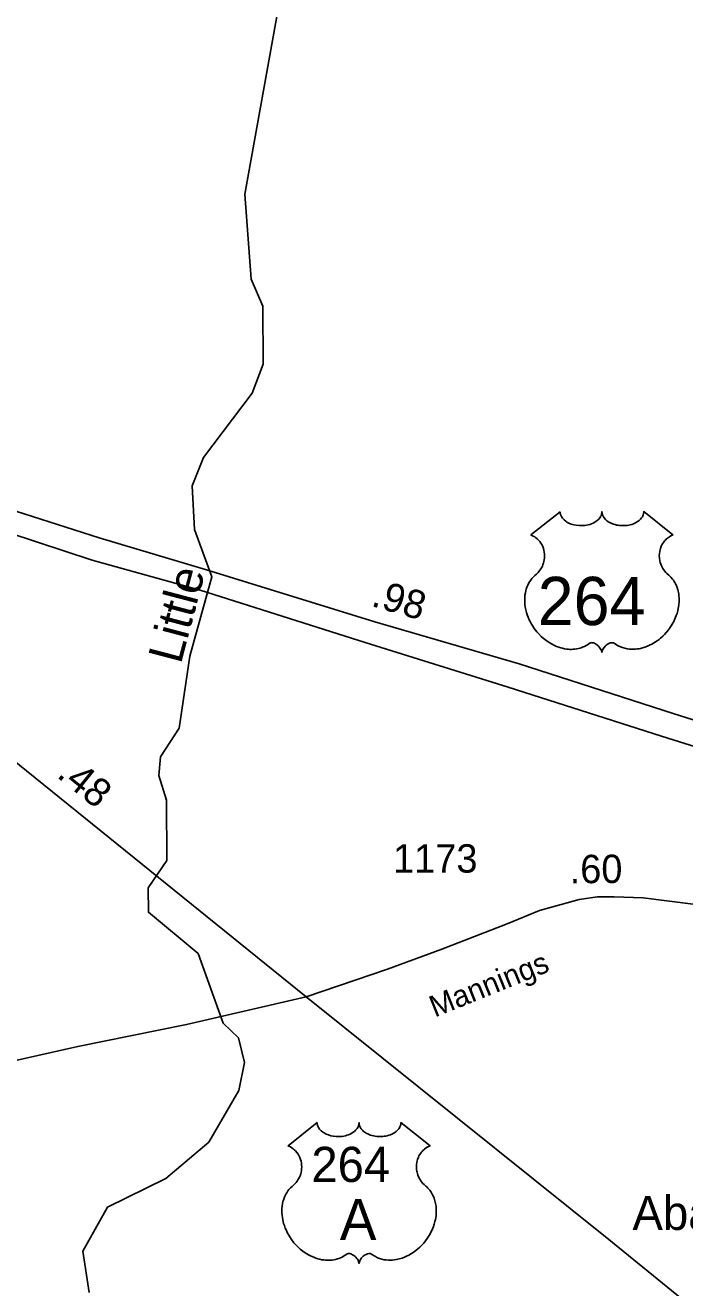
# Model space of a CAD drawing. Extents: x 2220236 to 2384410, y 720751 to 894131.
# Drawn here: x 2225871 to 2228773, y 748649 to 754209 of the extents above; entities that cross this region are included whole.
import ezdxf

# ---------------------------------------------------------------- set-up
doc = ezdxf.new("R2010")
doc.units = 0
for name, color, linetype in [('Exist Hydrographic Creek Single Shore', 7, 'Continuous'), ('Exist Hydrographic Creek Single Shore Label', 7, 'Continuous'), ('Exist Road Non-System Type 51', 7, 'Continuous'), ('Exist Road Primary US Attributed', 7, 'Continuous'), ('Exist Road Primary US Divided Attributed', 7, 'Continuous'), ('Exist Road Primary US Mileage Hundredths English Label', 7, 'Continuous'), ('Exist Road Primary US Shield CELL', 7, 'Continuous'), ('Exist Road Primary US Shield Number Label', 7, 'Continuous'), ('Exist Road Secondary Mileage Hundredths English Label', 7, 'Continuous'), ('Exist Road Secondary Type 51 Attributed', 7, 'Continuous'), ('Exist Road Secondary Type 51 Label', 7, 'Continuous'), ('Exist Road Secondary Type 51 Number Label', 7, 'Continuous'), ('Exist Survey Geodetic Marker Label', 7, 'Continuous')]:
    doc.layers.add(name, color=color, linetype=linetype)

msp = doc.modelspace()

# ---------------------------------------------------------------- linework, layer by layer
at = {"layer": 'Exist Hydrographic Creek Single Shore'}
msp.add_lwpolyline([(2226152.3, 748628.6), (2226125.4, 748809.5), (2226232.5, 749004.1), (2226489.4, 749130), (2226679.5, 749290.2), (2226811.4, 749517), (2226835.4, 749641.2), (2226809.5, 749750), (2226742.5, 749813.7), (2226631.5, 750121), (2226413.4, 750302.6), (2226412.3, 750410.8), (2226494.4, 750530.5), (2226492.5, 750796.3), (2226458.5, 750905.2), (2226466.5, 750987), (2226548.5, 751113.3), (2226595.5, 751430.5), (2226692.5, 751779.5), (2226616.4, 751987.7), (2226606.5, 752181.4), (2226655.5, 752305.1), (2226869.4, 752589.3), (2226918.4, 752716.2), (2226916.6, 752972.2), (2226865.5, 753091.3), (2226837.4, 753465.8), (2226988.6, 754305.7)], dxfattribs=at)
at = {"layer": 'Exist Road Non-System Type 51'}
msp.add_lwpolyline([(2225310.9, 749612.3), (2225418.4, 749619.2), (2225583.4, 749623.9), (2225809.8, 749645.2), (2226102.3, 749711.2), (2226581, 749808), (2227107.2, 749930.1)], dxfattribs=at)
at = {"layer": 'Exist Road Primary US Attributed'}
for points in [[(2225133.1, 751533.6), (2225266.8, 751415.3), (2225410.2, 751296.9), (2225553.6, 751185.7), (2227107.2, 749930.1)], [(2227107.2, 749930.1), (2228438.7, 748861.3), (2229060.6, 748354.3), (2229254.5, 748151.2), (2229416.3, 747982.8), (2229595.3, 747789.2), (2229880.6, 747487.3), (2230154.9, 747207.2)]]:
    msp.add_lwpolyline(points, dxfattribs=at)
at = {"layer": 'Exist Road Primary US Divided Attributed'}
for points in [[(2230227, 750711.3), (2229673, 750876.7), (2228722.4, 751178.3), (2228044.2, 751397.2), (2227410, 751581.5), (2226669.3, 751810.5), (2226196.2, 751951.4), (2225719, 752104), (2225266.7, 752256.5)], [(2225264.1, 752147.5), (2225678.4, 752013.1), (2226165.3, 751854), (2226641.4, 751721.1), (2227366.5, 751491), (2227996.2, 751293.3), (2228671, 751078.9), (2229637.3, 750773.9), (2230221.8, 750599.7)]]:
    msp.add_lwpolyline(points, dxfattribs=at)
at = {"layer": 'Exist Road Primary US Shield CELL'}
for points in [[(2228225, 752066.7), (2228225.3, 752061.4), (2228226.6, 752055.1), (2228227.6, 752051.8), (2228230.6, 752045.6), (2228235.4, 752038.2), (2228242.2, 752031), (2228249.9, 752024.7), (2228255.1, 752021.3), (2228263.8, 752016.6), (2228273.8, 752012.4), (2228284.9, 752009.2), (2228296.2, 752007), (2228308.6, 752005.6), (2228320.8, 752005.4), (2228334, 752006.3), (2228348.6, 752009.2), (2228355.4, 752010.9), (2228362.9, 752013.5), (2228369.9, 752016.4), (2228377.5, 752020.5), (2228383.7, 752024.4), (2228388.5, 752027.9), (2228395.3, 752034.5), (2228400.8, 752041.2), (2228403, 752045), (2228405, 752048.7), (2228407.7, 752056.4), (2228408.5, 752059.8), (2228409, 752067), (2228409.5, 752061), (2228410.1, 752057.3), (2228411.1, 752053.6), (2228412.6, 752049.7), (2228415.3, 752044.3), (2228418.3, 752039.7), (2228424.1, 752032.9), (2228427.7, 752029.6), (2228430.9, 752026.9), (2228439.6, 752020.9), (2228449.9, 752015.8), (2228454.9, 752013.6), (2228460, 752011.7), (2228466.6, 752009.8), (2228473.3, 752008.2), (2228480, 752007), (2228486.9, 752006), (2228493.8, 752005.5), (2228499.5, 752005.4), (2228506.5, 752005.4), (2228513, 752005.8), (2228519.6, 752006.6), (2228526.9, 752007.8), (2228532.7, 752009.1), (2228540.5, 752011.1), (2228547.5, 752013.6), (2228553.6, 752016.3), (2228561.6, 752020.5), (2228568, 752024.5), (2228572.8, 752028.3), (2228578.4, 752033.5), (2228583.7, 752039.6), (2228586.8, 752044.1), (2228589, 752048.7), (2228591.1, 752053.6), (2228592.3, 752058.8), (2228592.9, 752063.3), (2228593, 752067.1), (2228721.6, 751964.6), (2228718.6, 751963.5), (2228711.6, 751960.1), (2228706.1, 751956.8), (2228697.2, 751950.6), (2228693.4, 751947.2), (2228689.6, 751943.6), (2228686.1, 751939.8), (2228683.1, 751936.2), (2228679.3, 751931), (2228676, 751925.9), (2228672.7, 751920.2), (2228670.3, 751915.2), (2228666.4, 751904.9), (2228664.5, 751898.4), (2228663.3, 751892.8), (2228661.8, 751881.3), (2228661.4, 751875.9), (2228661.4, 751870.5), (2228661.7, 751864.8), (2228662.2, 751859.3), (2228663.2, 751853.6), (2228664.1, 751848.6), (2228665.7, 751842.4), (2228668, 751835.3), (2228670.8, 751828.4), (2228676.7, 751817.2), (2228684.2, 751805.8), (2228689.6, 751799.4), (2228694.9, 751794), (2228702.9, 751787.3), (2228707.2, 751783.5), (2228712.1, 751778.5), (2228720.2, 751769.2), (2228723.4, 751764.8), (2228726.7, 751759.8), (2228729.8, 751754.8), (2228732.8, 751749.3), (2228735.2, 751744.5), (2228739.8, 751733.5), (2228743.1, 751722.8), (2228744.6, 751717.1), (2228747, 751704.5), (2228747.9, 751698.3), (2228748.9, 751686), (2228748.9, 751671.1), (2228747.8, 751657), (2228745.1, 751640.5), (2228742.9, 751630.6), (2228739.5, 751619.1), (2228736.3, 751609.2), (2228730.4, 751594.5), (2228725.2, 751583.9), (2228718.4, 751571.4), (2228713.8, 751563.9), (2228708.4, 751555.8), (2228701.6, 751546.5), (2228693.7, 751536.7), (2228684.2, 751526.3), (2228676.6, 751518.6), (2228666.5, 751509.6), (2228660.5, 751504.6), (2228651.8, 751498.1), (2228640, 751490.2), (2228628.3, 751483.4), (2228618.3, 751478.3), (2228609.5, 751474.5), (2228598.1, 751470.2), (2228579.1, 751464.9), (2228572.2, 751463.5), (2228564, 751462.3), (2228556.3, 751461.5), (2228548.9, 751461.1), (2228538.9, 751461.1), (2228528.9, 751461.8), (2228519.5, 751463.2), (2228509.7, 751465.2), (2228499.5, 751468.3), (2228490.2, 751471.9), (2228480.7, 751476.6), (2228464.8, 751486.6), (2228460.2, 751489), (2228457.7, 751489.7), (2228451.5, 751490), (2228445.7, 751488.8), (2228439.8, 751486.4), (2228436.2, 751484.5), (2228431.5, 751481.4), (2228427.8, 751478.5), (2228423.4, 751474.4), (2228420.4, 751470.9), (2228418.1, 751468.1), (2228413.6, 751461.1), (2228412, 751457.7), (2228410.3, 751453.4), (2228408.9, 751447), (2228406.8, 751455.1), (2228404.5, 751460.4), (2228401.8, 751464.9), (2228398.9, 751469), (2228394.4, 751474.1), (2228390.4, 751478), (2228385.5, 751482), (2228380.4, 751485.1), (2228376.2, 751487.2), (2228372.4, 751488.6), (2228367.8, 751489.8), (2228364, 751490.1), (2228360.9, 751490), (2228356.6, 751489), (2228350.8, 751484.8), (2228345.3, 751481), (2228339.3, 751477.3), (2228332.1, 751473.5), (2228326.9, 751471.1), (2228320.7, 751468.7), (2228313.4, 751466.2), (2228305.5, 751464.2), (2228297.4, 751462.6), (2228290.2, 751461.4), (2228282.6, 751460.8), (2228275.6, 751460.5), (2228268.4, 751460.6), (2228261.7, 751461.1), (2228253.8, 751461.8), (2228244.1, 751463.3), (2228236.1, 751465.1), (2228227.6, 751467.4), (2228218.8, 751470.1), (2228209.5, 751473.7), (2228197.8, 751478.8), (2228189.7, 751482.9), (2228176.8, 751490.3), (2228161.8, 751500.7), (2228150.4, 751509.9), (2228142.1, 751517.4), (2228129.9, 751529.9), (2228122.7, 751538), (2228111.4, 751552.6), (2228104.2, 751563.2), (2228099.6, 751570.9), (2228092.7, 751583.4), (2228089, 751591.2), (2228084.1, 751602.6), (2228080.3, 751613), (2228077.1, 751622.9), (2228075.4, 751629.2), (2228072.9, 751640.2), (2228071.5, 751648.1), (2228070, 751658.8), (2228069.2, 751670.1), (2228069.1, 751680.5), (2228069.3, 751689.2), (2228070.3, 751699.3), (2228072, 751710), (2228074.1, 751719.2), (2228075.9, 751725.8), (2228078.7, 751733.9), (2228082.3, 751742.7), (2228086.5, 751751.3), (2228090.6, 751758.3), (2228095.7, 751765.9), (2228100.7, 751772.4), (2228107.3, 751779.5), (2228114.1, 751786.1), (2228120.4, 751791.1), (2228127.8, 751798.4), (2228131.7, 751802.8), (2228136.4, 751809), (2228140.1, 751814.7), (2228143, 751819.8), (2228147, 751827.3), (2228149.3, 751832.9), (2228152.3, 751841.6), (2228153.8, 751847.7), (2228155.3, 751855.5), (2228156.3, 751862.9), (2228156.6, 751872.1), (2228156.4, 751879.7), (2228155.4, 751888.6), (2228153.8, 751897.1), (2228151.7, 751904.5), (2228148.6, 751913), (2228145.6, 751919.3), (2228140.7, 751927.7), (2228135.2, 751935.5), (2228129.6, 751941.9), (2228123.9, 751947.6), (2228118.4, 751951.9), (2228113.2, 751955.6), (2228106.7, 751959.5), (2228100.4, 751962.7), (2228096.4, 751964.2)], [(2227156.2, 749376.1), (2227156.5, 749370.7), (2227157.8, 749364.4), (2227158.8, 749361.2), (2227161.8, 749354.9), (2227166.6, 749347.6), (2227173.4, 749340.3), (2227181.1, 749334), (2227186.3, 749330.7), (2227195, 749326), (2227205, 749321.8), (2227216.1, 749318.6), (2227227.4, 749316.3), (2227239.8, 749315), (2227252, 749314.7), (2227265.2, 749315.7), (2227279.8, 749318.5), (2227286.5, 749320.3), (2227294.1, 749322.9), (2227301, 749325.8), (2227308.7, 749329.9), (2227314.9, 749333.8), (2227319.7, 749337.3), (2227326.5, 749343.8), (2227332, 749350.6), (2227334.2, 749354.4), (2227336.2, 749358.1), (2227338.9, 749365.8), (2227339.7, 749369.2), (2227340.2, 749376.3), (2227340.7, 749370.4), (2227341.3, 749366.6), (2227342.3, 749363), (2227343.8, 749359.1), (2227346.5, 749353.6), (2227349.5, 749349.1), (2227355.3, 749342.3), (2227358.8, 749339), (2227362.1, 749336.3), (2227370.8, 749330.3), (2227381.1, 749325.1), (2227386.1, 749322.9), (2227391.2, 749321.1), (2227397.8, 749319.1), (2227404.5, 749317.5), (2227411.2, 749316.4), (2227418, 749315.4), (2227425, 749314.9), (2227430.7, 749314.7), (2227437.7, 749314.8), (2227444.2, 749315.2), (2227450.8, 749316), (2227458.1, 749317.2), (2227463.9, 749318.5), (2227471.7, 749320.5), (2227478.7, 749323), (2227484.8, 749325.7), (2227492.8, 749329.9), (2227499.2, 749333.9), (2227503.9, 749337.7), (2227509.6, 749342.9), (2227514.9, 749349), (2227518, 749353.5), (2227520.2, 749358.1), (2227522.2, 749363), (2227523.5, 749368.2), (2227524.1, 749372.6), (2227524.2, 749376.5), (2227652.8, 749274), (2227649.8, 749272.9), (2227642.8, 749269.4), (2227637.3, 749266.2), (2227628.4, 749259.9), (2227624.6, 749256.5), (2227620.8, 749253), (2227617.3, 749249.2), (2227614.3, 749245.6), (2227610.5, 749240.4), (2227607.2, 749235.3), (2227603.9, 749229.6), (2227601.5, 749224.6), (2227597.6, 749214.3), (2227595.7, 749207.7), (2227594.5, 749202.2), (2227593, 749190.7), (2227592.6, 749185.3), (2227592.6, 749179.9), (2227592.9, 749174.2), (2227593.4, 749168.7), (2227594.4, 749163), (2227595.3, 749158), (2227596.9, 749151.8), (2227599.2, 749144.7), (2227602, 749137.8), (2227607.9, 749126.6), (2227615.4, 749115.2), (2227620.8, 749108.8), (2227626.1, 749103.3), (2227634.1, 749096.7), (2227638.4, 749092.9), (2227643.3, 749087.9), (2227651.4, 749078.6), (2227654.6, 749074.2), (2227657.9, 749069.2), (2227661, 749064.1), (2227664, 749058.7), (2227666.4, 749053.9), (2227670.9, 749042.9), (2227674.3, 749032.1), (2227675.8, 749026.5), (2227678.2, 749013.9), (2227679.1, 749007.7), (2227680.1, 748995.4), (2227680.1, 748980.5), (2227679, 748966.3), (2227676.3, 748949.8), (2227674.1, 748940), (2227670.7, 748928.5), (2227667.5, 748918.5), (2227661.6, 748903.9), (2227656.4, 748893.2), (2227649.6, 748880.8), (2227645, 748873.3), (2227639.6, 748865.2), (2227632.8, 748855.9), (2227624.9, 748846), (2227615.4, 748835.6), (2227607.8, 748828), (2227597.7, 748819), (2227591.7, 748814), (2227583, 748807.4), (2227571.2, 748799.5), (2227559.5, 748792.8), (2227549.5, 748787.7), (2227540.7, 748783.9), (2227529.3, 748779.6), (2227510.3, 748774.3), (2227503.4, 748772.9), (2227495.2, 748771.7), (2227487.5, 748770.9), (2227480.1, 748770.4), (2227470.1, 748770.4), (2227460.1, 748771.2), (2227450.7, 748772.6), (2227440.9, 748774.6), (2227430.7, 748777.7), (2227421.3, 748781.3), (2227411.9, 748785.9), (2227396, 748796), (2227391.4, 748798.4), (2227388.8, 748799.1), (2227382.7, 748799.4), (2227376.9, 748798.2), (2227371, 748795.8), (2227367.4, 748793.9), (2227362.7, 748790.8), (2227359, 748787.9), (2227354.6, 748783.7), (2227351.6, 748780.2), (2227349.3, 748777.5), (2227344.8, 748770.4), (2227343.2, 748767.1), (2227341.5, 748762.8), (2227340.1, 748756.4), (2227338, 748764.4), (2227335.7, 748769.8), (2227332.9, 748774.3), (2227330.1, 748778.3), (2227325.6, 748783.5), (2227321.6, 748787.4), (2227316.7, 748791.3), (2227311.6, 748794.5), (2227307.4, 748796.6), (2227303.6, 748798), (2227299, 748799.2), (2227295.2, 748799.5), (2227292.1, 748799.4), (2227287.8, 748798.4), (2227282, 748794.2), (2227276.5, 748790.4), (2227270.5, 748786.7), (2227263.3, 748782.9), (2227258.1, 748780.5), (2227251.9, 748778), (2227244.6, 748775.6), (2227236.7, 748773.6), (2227228.6, 748772), (2227221.4, 748770.8), (2227213.7, 748770.1), (2227206.8, 748769.9), (2227199.6, 748770), (2227192.9, 748770.5), (2227185, 748771.2), (2227175.3, 748772.6), (2227167.3, 748774.5), (2227158.8, 748776.7), (2227150, 748779.5), (2227140.7, 748783.1), (2227129, 748788.1), (2227120.9, 748792.3), (2227108, 748799.7), (2227093, 748810.1), (2227081.6, 748819.3), (2227073.3, 748826.8), (2227061.1, 748839.3), (2227053.9, 748847.4), (2227042.6, 748862), (2227035.4, 748872.6), (2227030.8, 748880.3), (2227023.9, 748892.8), (2227020.2, 748900.6), (2227015.3, 748912), (2227011.5, 748922.4), (2227008.3, 748932.3), (2227006.6, 748938.6), (2227004.1, 748949.6), (2227002.7, 748957.4), (2227001.2, 748968.2), (2227000.4, 748979.5), (2227000.3, 748989.9), (2227000.5, 748998.6), (2227001.5, 749008.7), (2227003.2, 749019.4), (2227005.3, 749028.6), (2227007.1, 749035.2), (2227009.9, 749043.2), (2227013.5, 749052.1), (2227017.7, 749060.6), (2227021.8, 749067.7), (2227026.9, 749075.3), (2227031.9, 749081.8), (2227038.5, 749088.9), (2227045.3, 749095.4), (2227051.6, 749100.5), (2227059, 749107.8), (2227062.9, 749112.2), (2227067.6, 749118.4), (2227071.3, 749124.1), (2227074.2, 749129.2), (2227078.2, 749136.7), (2227080.5, 749142.3), (2227083.5, 749151), (2227085, 749157.1), (2227086.5, 749164.9), (2227087.5, 749172.3), (2227087.8, 749181.5), (2227087.6, 749189.1), (2227086.6, 749197.9), (2227084.9, 749206.5), (2227082.9, 749213.9), (2227079.7, 749222.4), (2227076.8, 749228.6), (2227071.9, 749237.1), (2227066.4, 749244.9), (2227060.8, 749251.3), (2227055.1, 749257), (2227049.6, 749261.2), (2227044.4, 749265), (2227037.9, 749268.9), (2227031.6, 749272), (2227027.6, 749273.6)]]:
    msp.add_lwpolyline(points, close=True, dxfattribs=at)
at = {"layer": 'Exist Road Secondary Type 51 Attributed'}
msp.add_lwpolyline([(2227107.2, 749930.1), (2227464.8, 750052.7), (2227704.4, 750140.6), (2227992.5, 750252.2), (2228133.6, 750309.8), (2228309.1, 750359.1), (2228389.1, 750369.9), (2228462.9, 750370.4), (2228591, 750365.5), (2228810, 750338.2), (2229042.3, 750316.3), (2229484, 750277.8), (2229754.7, 750246.7), (2230003.4, 750219.3), (2230210.1, 750206.4)], dxfattribs=at)

# ---------------------------------------------------------------- texts
at = {"layer": 'Exist Hydrographic Creek Single Shore Label'}
msp.add_text('Little', height=150, rotation=75.2368, dxfattribs=at).set_placement((2226555.6, 751391.8))
at = {"layer": 'Exist Road Primary US Mileage Hundredths English Label'}
for s, rotation, p in [('.98', 343.7936, (2227389, 751652.7)), ('.48', 321.0547, (2226005.5, 750900.9))]:
    msp.add_text(s, height=125, rotation=rotation, dxfattribs=at).set_placement(p)
at = {"layer": 'Exist Road Primary US Shield Number Label'}
for s, height, p in [('264', 212.5, (2228126.2, 751567.4)), ('264', 155, (2227130.6, 749114.7)), ('A', 180, (2227255.8, 748859.9))]:
    msp.add_text(s, height=height, dxfattribs=at).set_placement(p)
at = {"layer": 'Exist Road Secondary Mileage Hundredths English Label'}
msp.add_text('.60', height=125, rotation=0.3745, dxfattribs=at).set_placement((2228267.2, 750430.1))
at = {"layer": 'Exist Road Secondary Type 51 Label'}
msp.add_text('Mannings', height=95, rotation=21.9488, dxfattribs=at).set_placement((2227673.5, 749838.6))
at = {"layer": 'Exist Road Secondary Type 51 Number Label'}
msp.add_text('1173', height=125, dxfattribs=at).set_placement((2227489.5, 750477.2))
at = {"layer": 'Exist Survey Geodetic Marker Label'}
msp.add_text('Abandoned', height=150, dxfattribs=at).set_placement((2228543.4, 748903.6))

doc.saveas('drawing.dxf')
